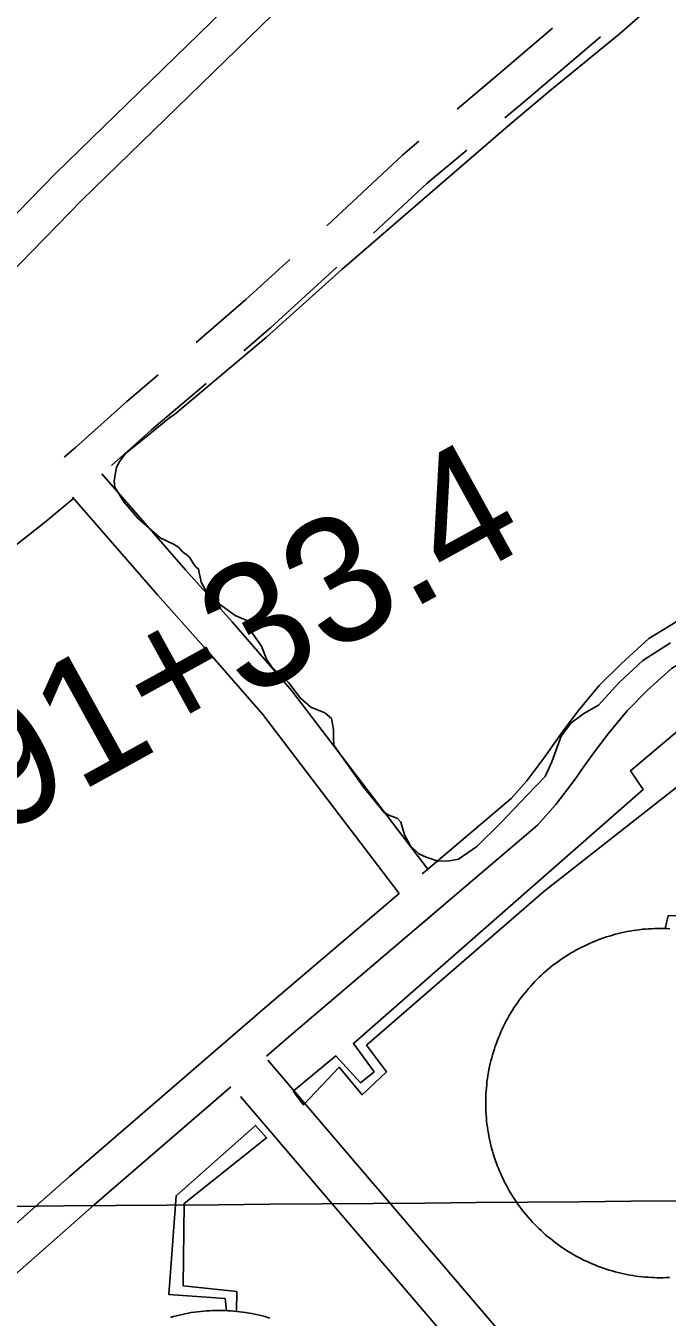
# Model space of a CAD drawing. Extents: x 3568792 to 3606828, y 529143 to 554785.
# Drawn here: x 3578546 to 3579059, y 540564 to 541597 of the extents above; entities that cross this region are included whole.
import ezdxf

# ---------------------------------------------------------------- set-up
doc = ezdxf.new("R2010")
doc.units = 0
for name, color, linetype in [('V-DOMW-TANK', 7, 'Continuous'), ('V-GRID-MAJR', 7, 'Continuous'), ('V-ROAD-CNTR', 7, 'Continuous'), ('V-SURV-IDEN', 7, 'Continuous'), ('V-TOPO-SHOR', 7, 'Continuous'), ('V-UTIL-LINE', 7, 'Continuous')]:
    doc.layers.add(name, color=color, linetype=linetype)

msp = doc.modelspace()

# ---------------------------------------------------------------- linework, layer by layer
at = {"layer": 'V-DOMW-TANK'}
for points in [[(3578946.4, 540825.5), (3578948, 540827.4), (3578949.6, 540829.2), (3578951.2, 540831), (3578952.9, 540832.8), (3578954.6, 540834.5), (3578956.4, 540836.2), (3578958.1, 540837.9), (3578959.9, 540839.5), (3578961.8, 540841.1), (3578963.6, 540842.7), (3578965.5, 540844.3), (3578967.4, 540845.8), (3578969.3, 540847.3), (3578971.3, 540848.7), (3578973.3, 540850.1), (3578975.3, 540851.5), (3578977.3, 540852.8), (3578979.4, 540854.2), (3578981.5, 540855.4), (3578983.6, 540856.7), (3578985.7, 540857.9), (3578987.9, 540859), (3578990, 540860.1), (3578992.2, 540861.2), (3578994.4, 540862.3), (3578996.6, 540863.3), (3578998.9, 540864.3), (3579001.1, 540865.2), (3579003.4, 540866.1), (3579005.7, 540866.9), (3579008, 540867.7), (3579010.3, 540868.5), (3579012.6, 540869.2), (3579015, 540869.9), (3579017.3, 540870.6), (3579019.7, 540871.2), (3579022, 540871.8), (3579024.4, 540872.3), (3579026.8, 540872.8), (3579029.2, 540873.2), (3579031.6, 540873.6), (3579034, 540874), (3579036.4, 540874.3), (3579038.9, 540874.6), (3579041.3, 540874.8), (3579043.7, 540875), (3579046.2, 540875.1), (3579048.6, 540875.2), (3579051, 540875.3), (3579053.5, 540875.3), (3579055.9, 540875.3), (3579058.4, 540875.2), (3579060.8, 540875.1)], [(3578983.3, 540614.6), (3578981.2, 540615.9), (3578979.1, 540617.1), (3578977.1, 540618.5), (3578975, 540619.8), (3578973, 540621.2), (3578971.1, 540622.6), (3578969.1, 540624.1), (3578967.2, 540625.5), (3578965.3, 540627.1), (3578963.4, 540628.6), (3578961.5, 540630.2), (3578959.7, 540631.8), (3578957.9, 540633.5), (3578956.1, 540635.2), (3578954.4, 540636.9), (3578952.7, 540638.6), (3578951, 540640.4), (3578949.4, 540642.2), (3578947.8, 540644), (3578946.2, 540645.9), (3578944.6, 540647.7), (3578943.1, 540649.7), (3578941.6, 540651.6), (3578940.2, 540653.6), (3578938.8, 540655.5), (3578937.4, 540657.6), (3578936, 540659.6), (3578934.7, 540661.7), (3578933.5, 540663.7), (3578932.2, 540665.8), (3578931, 540668), (3578929.9, 540670.1), (3578928.7, 540672.3), (3578927.7, 540674.5), (3578926.6, 540676.7), (3578925.6, 540678.9), (3578924.6, 540681.1), (3578923.7, 540683.4), (3578922.8, 540685.6), (3578922, 540687.9), (3578921.1, 540690.2), (3578920.4, 540692.5), (3578919.6, 540694.9), (3578918.9, 540697.2), (3578918.3, 540699.6), (3578917.7, 540701.9), (3578917.1, 540704.3), (3578916.6, 540706.7), (3578916.1, 540709.1), (3578915.7, 540711.5), (3578915.3, 540713.9), (3578914.9, 540716.3), (3578914.6, 540718.7), (3578914.3, 540721.1), (3578914.1, 540723.5), (3578913.9, 540726), (3578913.8, 540728.4), (3578913.7, 540730.8), (3578913.6, 540733.3), (3578913.6, 540735.7), (3578913.6, 540738.2), (3578913.7, 540740.6), (3578913.8, 540743), (3578913.9, 540745.5), (3578914.1, 540747.9), (3578914.4, 540750.3), (3578914.6, 540752.8), (3578915, 540755.2), (3578915.3, 540757.6), (3578915.7, 540760), (3578916.2, 540762.4), (3578916.7, 540764.8), (3578917.2, 540767.2), (3578917.8, 540769.5), (3578918.4, 540771.9), (3578919, 540774.2), (3578919.7, 540776.6), (3578920.5, 540778.9), (3578921.2, 540781.2), (3578922.1, 540783.5), (3578922.9, 540785.8), (3578923.8, 540788.1), (3578924.8, 540790.3), (3578925.7, 540792.5), (3578926.7, 540794.8), (3578927.8, 540797), (3578928.9, 540799.2), (3578930, 540801.3), (3578931.2, 540803.5), (3578932.4, 540805.6), (3578933.6, 540807.7), (3578934.9, 540809.8), (3578936.2, 540811.8), (3578937.6, 540813.8), (3578938.9, 540815.8), (3578940.4, 540817.8), (3578941.8, 540819.8), (3578943.3, 540821.7), (3578944.8, 540823.6), (3578946.4, 540825.5)], [(3579060.5, 540596), (3579058, 540595.9), (3579055.6, 540595.8), (3579053.2, 540595.8), (3579050.7, 540595.8), (3579048.3, 540595.9), (3579045.8, 540596), (3579043.4, 540596.2), (3579041, 540596.4), (3579038.6, 540596.6), (3579036.1, 540596.9), (3579033.7, 540597.2), (3579031.3, 540597.6), (3579028.9, 540598), (3579026.5, 540598.4), (3579024.1, 540598.9), (3579021.7, 540599.4), (3579019.4, 540600), (3579017, 540600.6), (3579014.6, 540601.3), (3579012.3, 540602), (3579010, 540602.7), (3579007.7, 540603.5), (3579005.4, 540604.3), (3579003.1, 540605.2), (3579000.8, 540606.1), (3578998.6, 540607), (3578996.3, 540608), (3578994.1, 540609), (3578991.9, 540610), (3578989.7, 540611.1), (3578987.6, 540612.3), (3578985.4, 540613.4), (3578983.3, 540614.6)], [(3578661.6, 540564.1), (3578664, 540564.8), (3578666.3, 540565.4), (3578668.7, 540566), (3578671.1, 540566.5), (3578673.4, 540567), (3578675.8, 540567.4), (3578678.2, 540567.9), (3578680.7, 540568.2), (3578683.1, 540568.5), (3578685.5, 540568.8), (3578687.9, 540569.1), (3578690.3, 540569.3), (3578692.8, 540569.4), (3578695.2, 540569.5), (3578697.6, 540569.6), (3578700.1, 540569.6), (3578702.5, 540569.6), (3578704.9, 540569.6), (3578707.4, 540569.4), (3578709.8, 540569.3), (3578712.2, 540569.1), (3578714.7, 540568.9), (3578717.1, 540568.6), (3578719.5, 540568.3), (3578721.9, 540568), (3578724.3, 540567.6), (3578726.7, 540567.1), (3578729.1, 540566.6), (3578731.5, 540566.1), (3578733.8, 540565.6), (3578736.2, 540565), (3578738.5, 540564.3), (3578740.9, 540563.6)]]:
    msp.add_lwpolyline(points, dxfattribs=at)
at = {"layer": 'V-GRID-MAJR'}
msp.add_spline([(3571033, 540592.1), (3576309.2, 540634.7), (3581585.4, 540678.1), (3586861.7, 540722.2), (3592137.9, 540767.1), (3597414.1, 540812.8), (3602690.3, 540859.2)], degree=3, dxfattribs=at)
at = {"layer": 'V-ROAD-CNTR'}
for points in [[(3578247.5, 541130.5), (3578381.5, 541255.3), (3578406.9, 541287.2), (3578436.1, 541328.3), (3578488.9, 541396.7), (3578569.5, 541479.3), (3578923.3, 541823.6), (3579174.1, 542048), (3579187.9, 542059.4), (3579219.7, 542075.9), (3579235.5, 542081.8), (3579391.6, 542138.1), (3579401.2, 542139.6), (3579430.7, 542141.3), (3579447.7, 542140.6), (3579470.2, 542131.3), (3579481.3, 542122.4), (3579496.5, 542110.9), (3579515.9, 542090)], [(3578265.4, 541106.2), (3578403.6, 541234.9), (3578430.8, 541269.2), (3578460.2, 541310.4), (3578511.6, 541377), (3578590.7, 541458.1), (3578943.8, 541801.7), (3579193.6, 542025.2), (3579204.6, 542034.2), (3579231.9, 542048.4), (3579245.9, 542053.6), (3579399, 542108.9), (3579404.4, 542109.7), (3579431, 542111.3), (3579441.2, 542110.9), (3579454.7, 542105.3), (3579462.8, 542098.7), (3579476.3, 542088.5), (3579481.9, 542082.5), (3579501.5, 542061.7)], [(3579449.2, 541608.7), (3579466.9, 541471), (3579463.4, 541454.6), (3579460, 541444.7), (3579457.8, 541439.5), (3579453.4, 541431), (3579446.3, 541419.5), (3579248.1, 541241.2), (3579162.3, 541168.8), (3579148.1, 541157.4), (3579137.3, 541151), (3579130.7, 541148.1), (3579102.9, 541138), (3579071.9, 541124.4), (3579044, 541107.4), (3579022.1, 541087.3), (3579004.4, 541069.7), (3578987.9, 541049.8), (3578976.2, 541034.4), (3578968.4, 541023.3), (3578960, 541011.5), (3578946.4, 540993.5), (3578933.9, 540979.3), (3578867.4, 540922.7)], [(3578890.8, 541530.9), (3578923.5, 541558.5), (3578967.1, 541595.5)], [(3578929, 541523.9), (3578942.9, 541535.6), (3579005.3, 541588.6)], [(3578786.5, 541437.5), (3578847, 541494), (3578860.2, 541505.1)], [(3578824, 541431.5), (3578866.9, 541471.5), (3578898.5, 541498.1)], [(3579484, 541424.9), (3579479.5, 541416.2), (3579469.6, 541400), (3579267.8, 541218.6), (3579181.3, 541145.6), (3579165.2, 541132.7), (3579151.1, 541124.3), (3579142, 541120.3), (3579114.1, 541110.1), (3579085.8, 541097.7), (3579062.1, 541083.3), (3579042.8, 541065.7), (3579026.6, 541049.5), (3579011.4, 541031.1), (3579000.5, 541016.7), (3578992.9, 541005.9), (3578984.2, 540993.8), (3578969.7, 540974.5), (3578955, 540957.9), (3578756.3, 540788.7), (3578738.3, 540773.1)], [(3578682.2, 541344.1), (3578721.9, 541378.5), (3578757, 541410.5)], [(3578720.3, 541337.4), (3578741.8, 541356.1), (3578794.6, 541404.3)], [(3578576.5, 541252.4), (3578585.5, 541260), (3578626.6, 541296.9), (3578651.8, 541318.2)], [(3578614.5, 541245.7), (3578646.3, 541274.3), (3578690, 541311.3)], [(3578606.7, 541239), (3578673.6, 541162.1), (3578710.8, 541120.5), (3578758.6, 541065.5), (3578867.4, 540922.7)], [(3578506.2, 541157.1), (3578511.2, 541161.2), (3578561.9, 541200.9), (3578584.2, 541219.6)], [(3578583.1, 541220.4), (3578651.1, 541142.3), (3578688.3, 541100.6), (3578735.4, 541046.6), (3578844.5, 540903.2)], [(3578867.4, 540922.7), (3578862.9, 540918.9)], [(3578844.5, 540903.2), (3578736.7, 540811.4), (3578580.9, 540676.7), (3578456.2, 540566.9)], [(3578862.7, 540879.3), (3578883.6, 540897.1)], [(3578739.4, 540769.9), (3579035.8, 540422.7)], [(3578709.8, 540748.5), (3578600.6, 540654.1), (3578468.3, 540537.6)], [(3578689.5, 540730.9), (3578709.8, 540748.5)], [(3578717.5, 540740.8), (3579002.9, 540406.5)]]:
    msp.add_lwpolyline(points, dxfattribs=at)
at = {"layer": 'V-TOPO-SHOR'}
for points in [[(3578665, 541286.9), (3578738.4, 541348.5), (3578798.6, 541402.4), (3578874.7, 541468.5), (3578933.2, 541518.8), (3578964.9, 541545.5), (3579020.2, 541590.8), (3579041, 541608.9)], [(3579061.3, 541103.8), (3579039.1, 541089.8), (3579020.1, 541071.7), (3579003.8, 541054), (3578992, 541047.2), (3578981.6, 541039.5), (3578973.9, 541029.1), (3578966.6, 541008.7), (3578961.2, 540997), (3578946.7, 540982), (3578925.8, 540959.8), (3578906.4, 540940.8), (3578891.9, 540930.8), (3578884.6, 540929.5), (3578875.6, 540929), (3578866, 540932.2), (3578860.2, 540934.9), (3578853.4, 540941.3), (3578848.8, 540950.3), (3578845.7, 540960.3), (3578842.9, 540963.5), (3578836.6, 540965.7), (3578832.5, 540968), (3578815.8, 540988.4), (3578792.2, 541021.9), (3578791.8, 541027.8), (3578791.8, 541034.6), (3578790.4, 541043.2), (3578785, 541047.7), (3578773.7, 541052.3), (3578765.5, 541059.5), (3578756, 541072.2), (3578748.3, 541079), (3578742.4, 541084.9), (3578738.3, 541090.8), (3578734.3, 541101.2), (3578724.7, 541114.8), (3578722.5, 541121.6), (3578713.4, 541125.6), (3578701.6, 541134.3), (3578690.3, 541144.7), (3578686.2, 541152.4), (3578684, 541162.8), (3578681.7, 541164.6), (3578679.9, 541166.9), (3578676.7, 541172.3), (3578672.7, 541175.5), (3578671.3, 541176.4), (3578668.1, 541180), (3578664.1, 541182.7), (3578653.2, 541187.7), (3578635.5, 541203.6), (3578624.2, 541216.7), (3578617, 541228.5), (3578616.5, 541233.5), (3578618.3, 541244.3), (3578621, 541249.3), (3578625.6, 541255.2), (3578633.7, 541261.6), (3578660.9, 541283.8), (3578665, 541286.9)]]:
    msp.add_lwpolyline(points, dxfattribs=at)
at = {"layer": 'V-UTIL-LINE'}
for points in [[(3578759.6, 540745.1), (3578793.8, 540773.3), (3578813.4, 540751.9), (3578824.3, 540760.5), (3578807.9, 540783.3), (3579039.4, 540986.4), (3579029.4, 541001.5), (3579114.6, 541073.4), (3579129.1, 541063), (3579313.2, 541223.3), (3579531.9, 541410), (3579615.3, 541403.2), (3579613, 541369.5), (3579612.1, 541361.3), (3579621.2, 541361.3)], [(3579057.2, 540875.2), (3579059.4, 540885.3), (3579104.5, 540886.2), (3579109.1, 540944.1), (3579126.8, 540959.6), (3579115.5, 540973.2), (3579094.5, 540960.5), (3579066.7, 540988.7), (3578960.1, 540904.9), (3578818.4, 540781.9), (3578834.3, 540760.5), (3578814.8, 540742.3), (3578796.5, 540764.2), (3578767.8, 540734.1), (3578759.6, 540745.1)], [(3578706.3, 540569.5), (3578705.4, 540579.2), (3578660.3, 540582.4), (3578666.2, 540661.3), (3578729.6, 540717.7), (3578738.2, 540707.7), (3578672.6, 540655.3), (3578671.7, 540589.3), (3578714.5, 540584.7), (3578714.3, 540568.9)]]:
    msp.add_lwpolyline(points, dxfattribs=at)

# ---------------------------------------------------------------- texts
at = {"layer": 'V-SURV-IDEN'}
msp.add_text('5391+33.4', height=100, rotation=28.8299, dxfattribs=at).set_placement((3578393, 540876.1))

doc.saveas('drawing.dxf')
